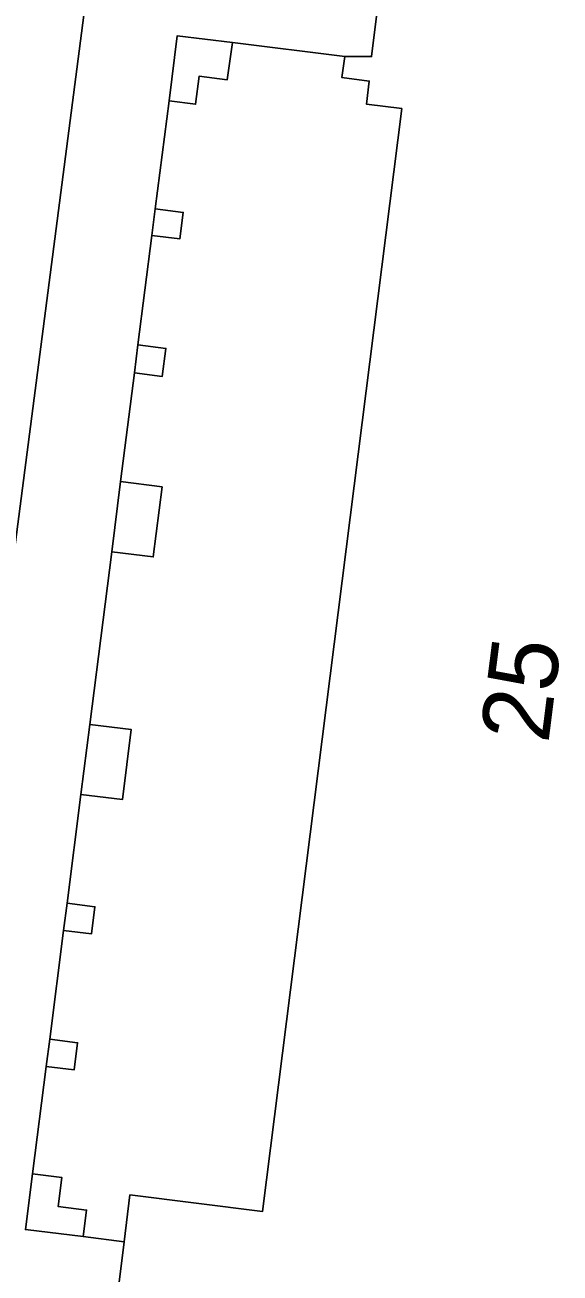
# Model space of a CAD drawing. Extents: x 161696 to 162377, y 380761 to 381673.
# Drawn here: x 162077.62 to 162085.42, y 381282.94 to 381301.15 of the extents above; entities that cross this region are included whole.
import ezdxf

# ---------------------------------------------------------------- set-up
doc = ezdxf.new("R2010")
doc.units = 0
for name, color, linetype in [('IMGEO_Erf', 7, 'Continuous'), ('IMGEO_Pand', 7, 'Continuous'), ('IMGEO_Pand_nummerreeks', 7, 'Continuous'), ('IMGEO_Voetpad_open', 7, 'Continuous')]:
    doc.layers.add(name, color=color, linetype=linetype)

msp = doc.modelspace()

# ---------------------------------------------------------------- linework, layer by layer
at = {"layer": 'IMGEO_Erf'}
for points in [[(162080.641, 381300.892), (162082.278, 381300.689)], [(162079.516, 381298.464), (162079.717, 381300.041)], [(162079.264, 381296.48), (162079.467, 381298.077)], [(162079.01, 381294.486), (162079.212, 381296.073)], [(162078.56, 381290.944), (162078.881, 381293.464)], [(162078.229, 381288.335), (162078.43, 381289.922)], [(162077.977, 381286.351), (162078.178, 381287.938)], [(162077.727, 381284.387), (162077.926, 381285.954)], [(162079.061, 381283.394), (162078.466, 381283.47)]]:
    msp.add_lwpolyline(points, dxfattribs=at)
at = {"layer": 'IMGEO_Pand'}
for points in [[(162083.138, 381304.445), (162083.055, 381303.776), (162082.671, 381300.688), (162082.278, 381300.689)], [(162080.641, 381300.892), (162079.837, 381300.992), (162079.717, 381300.041)], [(162079.717, 381300.041), (162080.104, 381299.992), (162080.156, 381300.4), (162080.563, 381300.348), (162080.641, 381300.892)], [(162082.278, 381300.689), (162082.239, 381300.381), (162082.636, 381300.331), (162082.594, 381299.994), (162083.11, 381299.93), (162081.082, 381283.839), (162079.146, 381284.079), (162079.061, 381283.394)], [(162079.516, 381298.464), (162079.467, 381298.077)], [(162079.467, 381298.077), (162079.874, 381298.026), (162079.923, 381298.413), (162079.516, 381298.464)], [(162079.264, 381296.48), (162079.212, 381296.073)], [(162079.212, 381296.073), (162079.619, 381296.022), (162079.671, 381296.429), (162079.264, 381296.48)], [(162079.01, 381294.486), (162078.881, 381293.464)], [(162078.881, 381293.464), (162079.487, 381293.388), (162079.616, 381294.41), (162079.01, 381294.486)], [(162078.56, 381290.944), (162078.43, 381289.922)], [(162078.43, 381289.922), (162079.036, 381289.846), (162079.166, 381290.868), (162078.56, 381290.944)], [(162078.229, 381288.335), (162078.178, 381287.938)], [(162078.178, 381287.938), (162078.585, 381287.887), (162078.636, 381288.284), (162078.229, 381288.335)], [(162077.977, 381286.351), (162077.926, 381285.954)], [(162077.926, 381285.954), (162078.333, 381285.903), (162078.384, 381286.3), (162077.977, 381286.351)], [(162077.727, 381284.387), (162077.623, 381283.573), (162078.466, 381283.47)], [(162078.466, 381283.47), (162078.515, 381283.857), (162078.098, 381283.91), (162078.152, 381284.333), (162077.727, 381284.387)], [(162079.061, 381283.394), (162078.887, 381281.99)]]:
    msp.add_lwpolyline(points, dxfattribs=at)
at = {"layer": 'IMGEO_Voetpad_open'}
msp.add_lwpolyline([(162078.887, 381281.99), (162076.016, 381282.35), (162078.949, 381304.974), (162083.138, 381304.445)], dxfattribs=at)

# ---------------------------------------------------------------- texts
at = {"layer": 'IMGEO_Pand_nummerreeks'}
msp.add_text('25', height=1, rotation=82.8167, dxfattribs=at).set_placement((162085.247, 381290.655))

doc.saveas('drawing.dxf')
